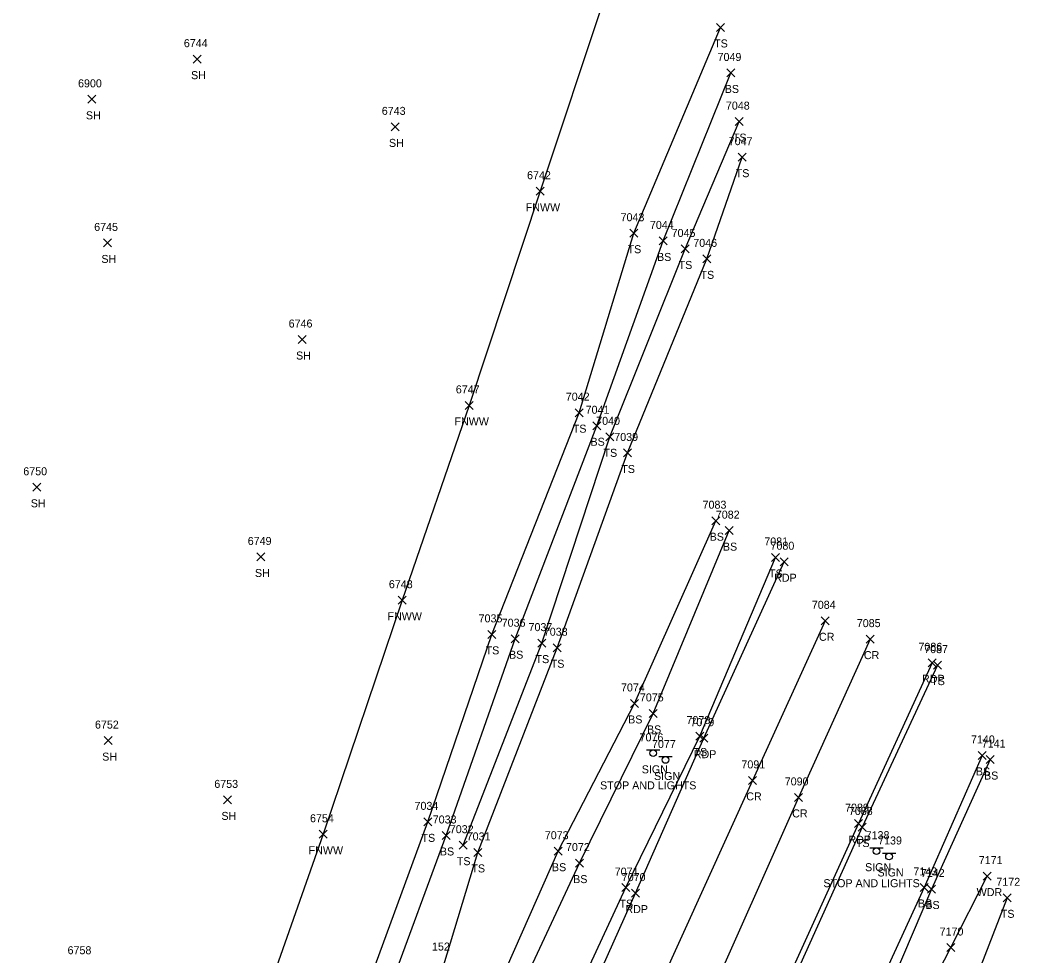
# Model space of a CAD drawing. Extents: x 1678863 to 1683592, y 407783 to 418211.
# Drawn here: x 1680837 to 1681092.5, y 409216.9 to 409450.7 of the extents above; entities that cross this region are included whole.
import ezdxf

# ---------------------------------------------------------------- set-up
doc = ezdxf.new("R2010")
doc.units = 0
for name, color, linetype in [('C_I', 7, 'Continuous'), ('L_A', 7, 'Continuous'), ('L_I', 7, 'Continuous'), ('L_TIC', 7, 'Continuous'), ('LAWA', 7, 'Continuous'), ('LELB', 7, 'Continuous'), ('LFNC', 7, 'Continuous'), ('P_A', 7, 'Continuous'), ('P_I', 7, 'Continuous'), ('P_TIC', 7, 'Continuous'), ('PET', 7, 'Continuous'), ('PRC', 7, 'Continuous'), ('S_A', 7, 'Continuous'), ('S_C', 7, 'Continuous'), ('S_I', 7, 'Continuous'), ('SSGN', 7, 'Continuous')]:
    doc.layers.add(name, color=color, linetype=linetype)

msp = doc.modelspace()

# ---------------------------------------------------------------- linework, layer by layer
at = {"layer": 'L_TIC'}
for points in [[(1681011.02, 409447.91), (1681013.02, 409449.91)], [(1681013.02, 409447.91), (1681011.02, 409449.91)], [(1680880.2, 409439.98), (1680882.2, 409441.98)], [(1680882.2, 409439.98), (1680880.2, 409441.98)], [(1681013.65, 409436.53), (1681015.65, 409438.53)], [(1681015.65, 409436.53), (1681013.65, 409438.53)], [(1680853.92, 409429.94), (1680855.92, 409431.94)], [(1680855.92, 409429.94), (1680853.92, 409431.94)], [(1680929.68, 409423.05), (1680931.68, 409425.05)], [(1680931.68, 409423.05), (1680929.68, 409425.05)], [(1681015.72, 409424.37), (1681017.72, 409426.37)], [(1681017.72, 409424.37), (1681015.72, 409426.37)], [(1681016.42, 409415.48), (1681018.42, 409417.48)], [(1681018.42, 409415.48), (1681016.42, 409417.48)], [(1680965.99, 409406.97), (1680967.99, 409408.97)], [(1680967.99, 409406.97), (1680965.99, 409408.97)], [(1680989.4, 409396.47), (1680991.4, 409398.47)], [(1680991.4, 409396.47), (1680989.4, 409398.47)], [(1680857.79, 409394.04), (1680859.79, 409396.04)], [(1680859.79, 409394.04), (1680857.79, 409396.04)], [(1680996.73, 409394.54), (1680998.73, 409396.54)], [(1680998.73, 409394.54), (1680996.73, 409396.54)], [(1681002.16, 409392.54), (1681004.16, 409394.54)], [(1681004.16, 409392.54), (1681002.16, 409394.54)], [(1681007.62, 409390.06), (1681009.62, 409392.06)], [(1681009.62, 409390.06), (1681007.62, 409392.06)], [(1680906.45, 409369.89), (1680908.45, 409371.89)], [(1680908.45, 409369.89), (1680906.45, 409371.89)], [(1680948.18, 409353.43), (1680950.18, 409355.43)], [(1680950.18, 409353.43), (1680948.18, 409355.43)], [(1680975.7, 409351.61), (1680977.7, 409353.61)], [(1680977.7, 409351.61), (1680975.7, 409353.61)], [(1680980.09, 409348.34), (1680982.09, 409350.34)], [(1680982.09, 409348.34), (1680980.09, 409350.34)], [(1680983.38, 409345.57), (1680985.38, 409347.57)], [(1680985.38, 409345.57), (1680983.38, 409347.57)], [(1680987.82, 409341.54), (1680989.82, 409343.54)], [(1680989.82, 409341.54), (1680987.82, 409343.54)], [(1680840.16, 409332.96), (1680842.16, 409334.96)], [(1680842.16, 409332.96), (1680840.16, 409334.96)], [(1681009.89, 409324.6), (1681011.89, 409326.6)], [(1681011.89, 409324.6), (1681009.89, 409326.6)], [(1681013.19, 409322.12), (1681015.19, 409324.12)], [(1681015.19, 409322.12), (1681013.19, 409324.12)], [(1680896.17, 409315.54), (1680898.17, 409317.54)], [(1680898.17, 409315.54), (1680896.17, 409317.54)], [(1681024.75, 409315.41), (1681026.75, 409317.41)], [(1681026.75, 409315.41), (1681024.75, 409317.41)], [(1680931.44, 409304.73), (1680933.44, 409306.73)], [(1680933.44, 409304.73), (1680931.44, 409306.73)], [(1680953.91, 409296.19), (1680955.91, 409298.19)], [(1680955.91, 409296.19), (1680953.91, 409298.19)], [(1680959.74, 409295.1), (1680961.74, 409297.1)], [(1680961.74, 409295.1), (1680959.74, 409297.1)], [(1680966.39, 409294), (1680968.39, 409296)], [(1680968.39, 409294), (1680966.39, 409296)], [(1680970.2, 409292.85), (1680972.2, 409294.85)], [(1680972.2, 409292.85), (1680970.2, 409294.85)], [(1681065.28, 409288.5), (1681067.28, 409290.5)], [(1681067.28, 409288.5), (1681065.28, 409290.5)], [(1680989.5, 409278.92), (1680991.5, 409280.92)], [(1680991.5, 409278.92), (1680989.5, 409280.92)], [(1680994.22, 409276.43), (1680996.22, 409278.43)], [(1680996.22, 409276.43), (1680994.22, 409278.43)], [(1680857.99, 409269.63), (1680859.99, 409271.63)], [(1680859.99, 409269.63), (1680857.99, 409271.63)], [(1681005.87, 409270.77), (1681007.87, 409272.77)], [(1681007.87, 409270.77), (1681005.87, 409272.77)], [(1681076.42, 409265.93), (1681078.42, 409267.93)], [(1681078.42, 409265.93), (1681076.42, 409267.93)], [(1681078.46, 409264.89), (1681080.46, 409266.89)], [(1681080.46, 409264.89), (1681078.46, 409266.89)], [(1680887.8, 409254.81), (1680889.8, 409256.81)], [(1680889.8, 409254.81), (1680887.8, 409256.81)], [(1680937.88, 409249.32), (1680939.88, 409251.32)], [(1680939.88, 409249.32), (1680937.88, 409251.32)], [(1681046.46, 409248.03), (1681048.46, 409250.03)], [(1681048.46, 409248.03), (1681046.46, 409250.03)], [(1680911.74, 409246.22), (1680913.74, 409248.22)], [(1680913.74, 409246.22), (1680911.74, 409248.22)], [(1680942.44, 409245.92), (1680944.44, 409247.92)], [(1680944.44, 409245.92), (1680942.44, 409247.92)], [(1680946.71, 409243.49), (1680948.71, 409245.49)], [(1680948.71, 409243.49), (1680946.71, 409245.49)], [(1680950.36, 409241.68), (1680952.36, 409243.68)], [(1680952.36, 409241.68), (1680950.36, 409243.68)], [(1680970.45, 409241.98), (1680972.45, 409243.98)], [(1680972.45, 409241.98), (1680970.45, 409243.98)], [(1680975.75, 409239.01), (1680977.75, 409241.01)], [(1680977.75, 409239.01), (1680975.75, 409241.01)], [(1681077.7, 409235.75), (1681079.7, 409237.75)], [(1681079.7, 409235.75), (1681077.7, 409237.75)], [(1680987.36, 409232.88), (1680989.36, 409234.88)], [(1680989.36, 409232.88), (1680987.36, 409234.88)], [(1681061.92, 409232.93), (1681063.92, 409234.93)], [(1681063.92, 409232.93), (1681061.92, 409234.93)], [(1681063.8, 409232.53), (1681065.8, 409234.53)], [(1681065.8, 409232.53), (1681063.8, 409234.53)], [(1681082.68, 409230.33), (1681084.68, 409232.33)], [(1681084.68, 409230.33), (1681082.68, 409232.33)], [(1681068.58, 409217.9), (1681070.58, 409219.9)], [(1681070.58, 409217.9), (1681068.58, 409219.9)]]:
    msp.add_lwpolyline(points, dxfattribs=at)
at = {"layer": 'LAWA'}
msp.add_lwpolyline([(1680968.58, 408956.98), (1680981.17, 408982.05), (1680989.11, 409011.45), (1681004.74, 409056.37), (1681004.56, 409075.03), (1681008.05, 409085.27), (1681019.98, 409106.66), (1681030.58, 409139.36), (1681038.67, 409155.26), (1681051.9, 409184.5), (1681069.58, 409218.9), (1681078.7, 409236.75)], dxfattribs=at)
at = {"layer": 'LELB'}
for points in [[(1680917.43, 409193.19), (1680923.84, 409209.41), (1680938.88, 409250.32), (1680954.91, 409297.19), (1680976.7, 409352.61), (1680990.4, 409397.47), (1681012.02, 409448.91)], [(1680914.95, 409173.01), (1680929.75, 409209.55), (1680943.44, 409246.92), (1680960.74, 409296.1), (1680981.09, 409349.34), (1680997.73, 409395.54), (1681014.65, 409437.53)], [(1680947.71, 409244.49), (1680967.39, 409295), (1680984.38, 409346.57), (1681003.16, 409393.54), (1681016.72, 409425.37)], [(1680926.51, 409159.25), (1680940.73, 409207.44), (1680951.36, 409242.68), (1680971.2, 409293.85), (1680988.82, 409342.54), (1681008.62, 409391.06), (1681017.42, 409416.48)], [(1680840.46, 409037.32), (1680852.59, 409053.17), (1680859.01, 409066.18), (1680883.79, 409110.71), (1680899.81, 409126.5), (1680913.44, 409133.89), (1680929.75, 409157.58), (1680953.3, 409201.91), (1680971.45, 409242.98), (1680990.5, 409279.92), (1681010.89, 409325.6)], [(1680843.41, 409034.6), (1680854.43, 409051.59), (1680863.53, 409062.35), (1680884.72, 409109.13), (1680901.15, 409122.81), (1680916.06, 409132.46), (1680933.82, 409155.55), (1680958.16, 409200.01), (1680976.75, 409240.01), (1680995.22, 409277.43), (1681014.19, 409323.12)], [(1680850.02, 409028.29), (1680877.85, 409052.23), (1680904.68, 409083.17), (1680926.92, 409108.27), (1680948.67, 409146.28), (1680968.82, 409191.64), (1680988.36, 409233.88), (1681006.87, 409271.77), (1681025.75, 409316.41)], [(1681066.28, 409289.5), (1681047.46, 409249.03), (1681023.17, 409195.22), (1681000.14, 409143.16), (1680978.55, 409095.34), (1680955.89, 409045.12), (1680936.61, 409001.84), (1680927.17, 408978.83)], [(1681077.42, 409266.93), (1681062.92, 409233.93), (1681043.27, 409191.11), (1681026.41, 409153.3), (1681014.68, 409114.82), (1681000.7, 409082.12), (1680985.28, 409049.56), (1680964.37, 409002.56), (1680947.42, 408968.65)], [(1681079.46, 409265.89), (1681064.8, 409233.53), (1681045.93, 409189.33), (1681028.23, 409152.22), (1681030.58, 409139.36), (1681061.9, 409136.44)], [(1681083.68, 409231.33), (1681065.96, 409185.5), (1681057.96, 409154.56), (1681061.9, 409136.44), (1681092.53, 409120.02)]]:
    msp.add_lwpolyline(points, dxfattribs=at)
at = {"layer": 'LFNC'}
msp.add_lwpolyline([(1681020.97, 409571.46), (1681000.88, 409509.71), (1680983.07, 409456.41), (1680966.99, 409407.97), (1680949.18, 409354.43), (1680932.44, 409305.73), (1680912.74, 409247.22), (1680896.75, 409201.77), (1680883.78, 409168.4), (1680880.32, 409157.8), (1680862.92, 409120.89), (1680841.17, 409074.48), (1680829.25, 409048.23)], dxfattribs=at)
at = {"layer": 'P_TIC'}
for points in [[(1681026.95, 409314.35), (1681028.95, 409316.35)], [(1681028.95, 409314.35), (1681026.95, 409316.35)], [(1681037.2, 409299.58), (1681039.2, 409301.58)], [(1681039.2, 409299.58), (1681037.2, 409301.58)], [(1681048.44, 409295), (1681050.44, 409297)], [(1681050.44, 409295), (1681048.44, 409297)], [(1681063.9, 409289.08), (1681065.9, 409291.08)], [(1681065.9, 409289.08), (1681063.9, 409291.08)], [(1681006.86, 409270.24), (1681008.86, 409272.24)], [(1681008.86, 409270.24), (1681006.86, 409272.24)], [(1681019.03, 409259.69), (1681021.03, 409261.69)], [(1681021.03, 409259.69), (1681019.03, 409261.69)], [(1681030.52, 409255.43), (1681032.52, 409257.43)], [(1681032.52, 409255.43), (1681030.52, 409257.43)], [(1681045.51, 409248.87), (1681047.51, 409250.87)], [(1681047.51, 409248.87), (1681045.51, 409250.87)], [(1680989.77, 409231.51), (1680991.77, 409233.51)], [(1680991.77, 409231.51), (1680989.77, 409233.51)]]:
    msp.add_lwpolyline(points, dxfattribs=at)
at = {"layer": 'PET'}
for points in [[(1680851.24, 409026.61), (1680878.78, 409049.93), (1680908.26, 409081.75), (1680928.63, 409106.45), (1680951.69, 409145.21), (1680971.63, 409189.7), (1680990.77, 409232.51), (1681007.86, 409271.24), (1681027.95, 409315.35)], [(1681064.9, 409290.08), (1681046.51, 409249.87), (1681021.93, 409195.84), (1680998.92, 409143.95), (1680977.55, 409096.14), (1680954.76, 409045.36), (1680935.51, 409002.73), (1680925.04, 408979.35)]]:
    msp.add_lwpolyline(points, dxfattribs=at)
at = {"layer": 'PRC'}
for points in [[(1681038.2, 409300.58), (1681020.03, 409260.69), (1680996.62, 409209.06), (1680972.76, 409156.05), (1680950.99, 409107.83), (1680928.31, 409057.4), (1680909.6, 409014.45), (1680899.36, 408990.35)], [(1681049.44, 409296), (1681031.52, 409256.43), (1681007.79, 409203.01), (1680984.04, 409151.02), (1680962.59, 409103.52), (1680940.29, 409052.93), (1680920.87, 409009.53), (1680911.12, 408986.46)]]:
    msp.add_lwpolyline(points, dxfattribs=at)
at = {"layer": 'SSGN'}
for p, q in [((1680993.57, 409268.3), (1680996.9, 409268.3)), ((1680995.21, 409267.47), (1680995.21, 409267.47)), ((1680996.62, 409266.64), (1680999.95, 409266.64)), ((1680998.27, 409265.8), (1680998.27, 409265.8)), ((1681049.39, 409243.84), (1681052.72, 409243.84)), ((1681051.04, 409243.01), (1681051.04, 409243.01)), ((1681052.5, 409242.53), (1681055.83, 409242.53)), ((1681054.15, 409241.69), (1681054.15, 409241.69))]:
    msp.add_line(p, q, dxfattribs=at)
for centre in [(1680995.21, 409267.47), (1680998.27, 409265.8), (1681051.04, 409243.01), (1681054.15, 409241.69)]:
    msp.add_circle(centre, 0.833, dxfattribs=at)

# ---------------------------------------------------------------- texts
at = {"layer": 'C_I'}
msp.add_text('152', height=2, dxfattribs=at).set_placement((1680939.92, 409218.15))
msp.add_text('152', height=2, dxfattribs=at).set_placement((1680939.92, 409218.15))
msp.add_text('152', height=2, dxfattribs=at).set_placement((1680939.92, 409218.15))
at = {"layer": 'L_A'}
for s, p in [('TS', (1681010.43, 409443.91)), ('SH', (1680879.69, 409435.98)), ('BS', (1681013.09, 409432.53)), ('SH', (1680853.41, 409425.94)), ('TS', (1681015.13, 409420.37)), ('SH', (1680929.16, 409419.05)), ('TS', (1681015.83, 409411.48)), ('FNWW', (1680963.34, 409402.97)), ('TS', (1680988.81, 409392.47)), ('SH', (1680857.28, 409390.04)), ('BS', (1680996.17, 409390.54)), ('TS', (1681001.57, 409388.54)), ('TS', (1681007.03, 409386.06)), ('SH', (1680905.94, 409365.89)), ('FNWW', (1680945.53, 409349.43)), ('TS', (1680975.11, 409347.61)), ('BS', (1680979.53, 409344.34)), ('TS', (1680982.79, 409341.57)), ('TS', (1680987.23, 409337.54)), ('SH', (1680839.64, 409328.96)), ('BS', (1681009.33, 409320.6)), ('BS', (1681012.63, 409318.12)), ('SH', (1680895.66, 409311.54)), ('TS', (1681024.16, 409311.41)), ('FNWW', (1680928.79, 409300.73)), ('TS', (1680953.32, 409292.19)), ('BS', (1680959.18, 409291.1)), ('TS', (1680965.8, 409290)), ('TS', (1680969.6, 409288.85)), ('TS', (1681064.69, 409284.5)), ('BS', (1680988.94, 409274.92)), ('BS', (1680993.66, 409272.43)), ('SH', (1680857.48, 409265.63)), ('TS', (1681005.28, 409266.77)), ('BS', (1681075.86, 409261.93)), ('BS', (1681077.9, 409260.89)), ('SH', (1680887.29, 409250.81)), ('TS', (1680937.29, 409245.32)), ('TS', (1681045.87, 409244.03)), ('FNWW', (1680909.08, 409242.22)), ('BS', (1680941.88, 409241.92)), ('TS', (1680946.12, 409239.49)), ('TS', (1680949.77, 409237.68)), ('BS', (1680969.9, 409237.98)), ('BS', (1680975.19, 409235.01)), ('WDR', (1681076.06, 409231.75)), ('TS', (1680986.77, 409228.88)), ('BS', (1681061.36, 409228.93)), ('BS', (1681063.24, 409228.53)), ('TS', (1681082.09, 409226.33))]:
    msp.add_text(s, height=2, dxfattribs=at).set_placement(p)
at = {"layer": 'L_I'}
for s, p in [('6744', (1680877.89, 409443.98)), ('7049', (1681011.3, 409440.53)), ('6900', (1680851.45, 409433.94)), ('7048', (1681013.38, 409428.37)), ('6743', (1680927.37, 409427.05)), ('7047', (1681014.08, 409419.48)), ('6742', (1680963.68, 409410.97)), ('7043', (1680987.06, 409400.47)), ('6745', (1680855.48, 409398.04)), ('7044', (1680994.39, 409398.54)), ('7045', (1680999.82, 409396.54)), ('7046', (1681005.23, 409394.06)), ('6746', (1680904.09, 409373.89)), ('6747', (1680945.87, 409357.43)), ('7042', (1680973.36, 409355.61)), ('7041', (1680978.32, 409352.34)), ('7040', (1680980.96, 409349.57)), ('7039', (1680985.48, 409345.54)), ('6750', (1680837.76, 409336.96)), ('7083', (1681007.55, 409328.6)), ('7082', (1681010.86, 409326.12)), ('6749', (1680893.86, 409319.54)), ('7081', (1681022.98, 409319.41)), ('6748', (1680929.14, 409308.73)), ('7035', (1680951.57, 409300.19)), ('7036', (1680957.34, 409299.1)), ('7037', (1680964.05, 409298)), ('7038', (1680967.86, 409296.85)), ('7087', (1681062.95, 409292.5)), ('7074', (1680987.16, 409282.92)), ('7075', (1680991.88, 409280.43)), ('7078', (1681003.53, 409274.77)), ('6752', (1680855.68, 409273.63)), ('7140', (1681074.64, 409269.93)), ('7141', (1681077.33, 409268.89)), ('6753', (1680885.5, 409258.81)), ('7034', (1680935.55, 409253.32)), ('7088', (1681044.12, 409252.03)), ('6754', (1680909.43, 409250.22)), ('7033', (1680940.1, 409249.92)), ('7032', (1680944.37, 409247.49)), ('7031', (1680948.59, 409245.68)), ('7073', (1680968.12, 409245.98)), ('7072', (1680973.41, 409243.01)), ('7171', (1681076.58, 409239.75)), ('7071', (1680985.59, 409236.88)), ('7143', (1681060.23, 409236.93)), ('7142', (1681062.11, 409236.53)), ('7172', (1681080.99, 409234.33)), ('7170', (1681066.8, 409221.9)), ('6758', (1680848.83, 409217.23))]:
    msp.add_text(s, height=2, dxfattribs=at).set_placement(p)
at = {"layer": 'P_A'}
for s, p in [('RDP', (1681025.44, 409310.35)), ('CR', (1681036.64, 409295.58)), ('CR', (1681047.87, 409291)), ('RDP', (1681062.39, 409285.08)), ('RDP', (1681005.35, 409266.24)), ('CR', (1681018.47, 409255.69)), ('CR', (1681029.95, 409251.43)), ('RDP', (1681044, 409244.87)), ('RDP', (1680988.26, 409227.51))]:
    msp.add_text(s, height=2, dxfattribs=at).set_placement(p)
at = {"layer": 'P_I'}
for s, p in [('7080', (1681024.53, 409318.35)), ('7084', (1681034.86, 409303.58)), ('7085', (1681046.1, 409299)), ('7086', (1681061.51, 409293.08)), ('7079', (1681004.52, 409274.24)), ('7091', (1681017.26, 409263.69)), ('7090', (1681028.09, 409259.43)), ('7089', (1681043.17, 409252.87)), ('7070', (1680987.35, 409235.51))]:
    msp.add_text(s, height=2, dxfattribs=at).set_placement(p)
at = {"layer": 'S_A'}
for p in [(1680992.35, 409262.45), (1680995.41, 409260.78), (1681048.17, 409237.99), (1681051.28, 409236.67)]:
    msp.add_text('SIGN', height=2, dxfattribs=at).set_placement(p)
at = {"layer": 'S_C'}
for p in [(1680981.93, 409258.45), (1681037.76, 409233.99)]:
    msp.add_text('STOP AND LIGHTS', height=2, dxfattribs=at).set_placement(p)
at = {"layer": 'S_I'}
for s, p in [('7076', (1680991.8, 409270.45)), ('7077', (1680994.91, 409268.78)), ('7138', (1681048.32, 409245.99)), ('7139', (1681051.43, 409244.67))]:
    msp.add_text(s, height=2, dxfattribs=at).set_placement(p)

doc.saveas('drawing.dxf')
